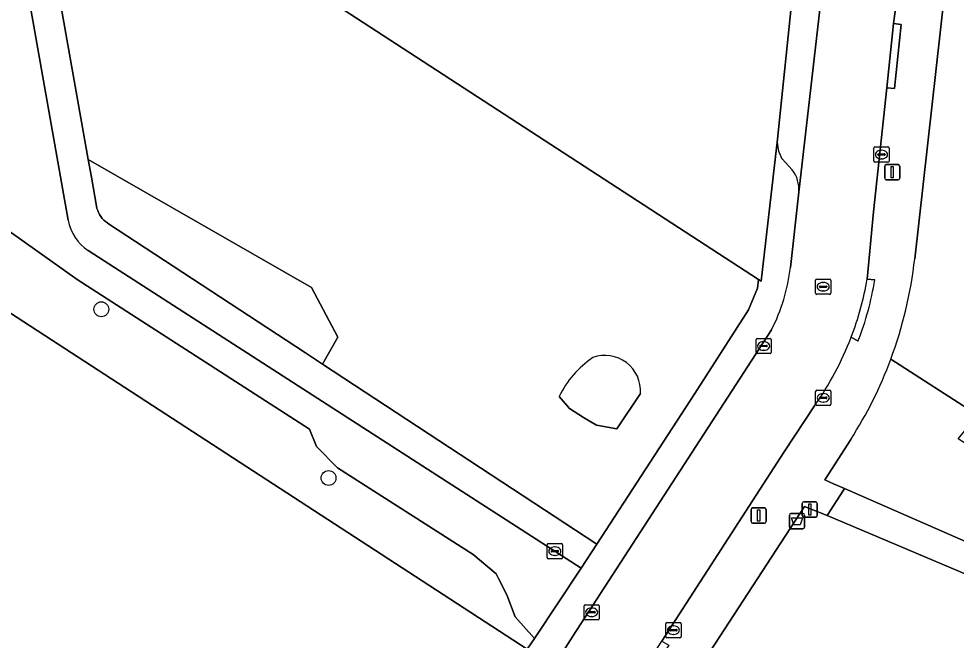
# Model space of a CAD drawing. Extents: x 162396 to 163643, y 386452 to 387406.
# Drawn here: x 163120.8 to 163182.6, y 386600.6 to 386641.5 of the extents above; entities that cross this region are included whole.
import ezdxf

# ---------------------------------------------------------------- set-up
doc = ezdxf.new("R2010")
doc.units = 0
for name, color, linetype in [('IMGEO_Afvalbak', 7, 'Continuous'), ('IMGEO_Boom', 7, 'Continuous'), ('IMGEO_Erf', 7, 'Continuous'), ('IMGEO_Groenvoorziening', 7, 'Continuous'), ('IMGEO_Kolk', 7, 'Continuous'), ('IMGEO_Lichtmast', 7, 'Continuous'), ('IMGEO_Parkeervlak_open', 7, 'Continuous'), ('IMGEO_Rijbaan_lokaal_open', 7, 'Continuous'), ('IMGEO_Rioolput', 7, 'Continuous'), ('IMGEO_Verkeersbordpaal', 7, 'Continuous'), ('IMGEO_Voetpad_halfverhard', 7, 'Continuous'), ('IMGEO_Voetpad_open', 7, 'Continuous')]:
    doc.layers.add(name, color=color, linetype=linetype)

msp = doc.modelspace()

# ---------------------------------------------------------------- linework, layer by layer
at = {"layer": 'IMGEO_Afvalbak'}
for p, q in [((163171.568, 386608.077), (163171.568, 386608.877)), ((163171.568, 386608.877), (163171.568, 386608.077)), ((163171.668, 386608.977), (163172.458, 386608.977)), ((163172.458, 386608.977), (163171.668, 386608.977)), ((163172.558, 386608.877), (163172.558, 386608.077)), ((163172.558, 386608.077), (163172.558, 386608.877)), ((163172.458, 386607.977), (163171.668, 386607.977)), ((163171.668, 386607.977), (163172.458, 386607.977))]:
    msp.add_line(p, q, dxfattribs=at)
msp.add_lwpolyline([(163171.711, 386608.691), (163172.415, 386608.691), (163172.266, 386608.221), (163171.86, 386608.221), (163171.711, 386608.691)], dxfattribs=at)
for centre, start, end in [((163171.668, 386608.877), 90, 180), ((163171.668, 386608.877), 90, 180), ((163172.458, 386608.877), 0, 90), ((163172.458, 386608.877), 360, 90), ((163171.668, 386608.077), 180, 270), ((163171.668, 386608.077), 180, 270), ((163172.458, 386608.077), 270, 0), ((163172.458, 386608.077), 270, 0)]:
    msp.add_arc(centre, 0.1, start, end, dxfattribs=at)
at = {"layer": 'IMGEO_Boom'}
for centre in [(163126.253, 386622.418), (163141.212, 386611.314)]:
    msp.add_circle(centre, 0.489, dxfattribs=at)
at = {"layer": 'IMGEO_Erf'}
for points in [[(163105.857, 386714.628), (163105.226, 386709.074), (163100.687, 386669.113), (163169.53, 386624.376), (163169.693, 386624.27), (163170.774, 386633.603), (163171.8, 386643.594)], [(163178.239, 386619.125), (163183.965, 386615.442), (163198.559, 386606.056), (163211.965, 386597.434), (163249.425, 386573.342), (163251.239, 386592.888), (163251.454, 386607.344), (163250.805, 386618.184), (163250.246, 386624.471), (163249.925, 386628.483), (163248.041, 386642.041), (163244.476, 386657.409), (163240.024, 386671.974), (163234.289, 386686.083), (163227.316, 386699.623)], [(163182.344, 386648.267), (163179.819, 386625.739)], [(163153.99, 386599.564), (163154.3, 386600.048), (163147.369, 386604.55), (163132.249, 386614.371), (163098.967, 386635.988), (163097.29, 386637.077), (163090.42, 386575.726)]]:
    msp.add_lwpolyline(points, dxfattribs=at)
msp.add_arc((163152.209, 386628.839), 27.783, 339.53524, 353.5939, dxfattribs=at)
at = {"layer": 'IMGEO_Groenvoorziening'}
for points in [[(163122.636, 386647.864), (163123.308, 386644.057), (163125.39, 386632.266), (163140.098, 386623.858), (163141.831, 386620.589), (163140.82, 386618.804), (163158.876, 386606.957), (163165.325, 386616.866), (163168.877, 386622.376), (163169.473, 386623.808), (163169.53, 386624.376), (163100.687, 386669.113)], [(163124.062, 386628.284), (163120.688, 386647.391)], [(163098.967, 386635.988), (163132.249, 386614.371), (163147.369, 386604.55), (163154.3, 386600.048), (163154.767, 386600.758), (163153.51, 386602.178), (163152.965, 386603.621), (163152.405, 386604.698), (163152.242, 386605.011), (163150.733, 386606.268), (163141.799, 386611.983), (163140.416, 386613.394), (163139.952, 386614.527), (163124.665, 386624.373), (163106.052, 386637.575)], [(163106.052, 386637.575), (163124.665, 386624.373), (163139.952, 386614.527), (163140.416, 386613.394), (163141.799, 386611.983), (163150.733, 386606.268), (163152.242, 386605.011), (163152.405, 386604.698), (163152.965, 386603.621), (163153.51, 386602.178), (163154.767, 386600.758), (163157.847, 386605.38), (163125.748, 386626.054)], [(163125.748, 386626.054), (163125.392, 386626.283)], [(163175.6, 386613.85), (163173.944, 386611.267), (163173.889, 386611.181), (163174.47, 386610.927), (163175.187, 386610.613), (163194.137, 386602.319), (163196.461, 386605.027), (163182.673, 386613.895), (163183.965, 386615.442), (163178.239, 386619.125)], [(163161.752, 386616.871), (163160.207, 386614.545), (163158.861, 386614.784), (163157.993, 386615.29), (163157.076, 386615.893), (163156.39, 386616.668)], [(163156.39, 386616.668), (163157.076, 386615.893), (163157.993, 386615.29), (163158.861, 386614.784), (163160.207, 386614.545), (163161.752, 386616.871)]]:
    msp.add_lwpolyline(points, dxfattribs=at)
for points in [[(163125.594, 386631.113), (163125.931, 386629.207), (163125.964, 386629.06), (163126.01, 386628.917), (163126.068, 386628.778), (163126.139, 386628.645), (163126.221, 386628.518), (163126.314, 386628.4), (163126.418, 386628.291), (163126.531, 386628.191), (163126.652, 386628.101), (163126.666, 386628.092), (163139.688, 386619.547), (163140.82, 386618.804), (163141.831, 386620.589), (163140.098, 386623.858), (163125.39, 386632.266)], [(163184.479, 386604.445), (163174.056, 386608.85), (163172.55, 386609.437), (163165.428, 386598.489), (163176.603, 386591.3), (163193.76, 386598.435), (163195.039, 386598.967), (163194.839, 386600.067)]]:
    msp.add_lwpolyline(points, close=True, dxfattribs=at)
for centre, radius, start, end in [((163127.031, 386628.815), 3.016, 190.13482, 237.08659), ((163159.421, 386617.042), 2.337, 355.79389, 110.12204), ((163159.421, 386617.042), 2.337, 355.79389, 110.12204), ((163162.438, 386613.675), 6.748, 124.48744, 153.67021), ((163162.438, 386613.675), 6.748, 124.48744, 153.67021), ((163152.249, 386628.83), 27.743, 327.31973, 339.5241)]:
    msp.add_arc(centre, radius, start, end, dxfattribs=at)
at = {"layer": 'IMGEO_Kolk'}
for p, q in [((163177.124, 386632.173), (163177.124, 386633.025)), ((163177.199, 386633.099), (163178.051, 386633.099)), ((163177.612, 386632.879), (163177.637, 386632.879)), ((163178.125, 386633.025), (163178.125, 386632.173)), ((163177.383, 386632.593), (163177.383, 386632.605)), ((163177.821, 386632.556), (163177.423, 386632.556)), ((163177.426, 386632.642), (163177.824, 386632.642)), ((163177.635, 386632.319), (163177.61, 386632.319)), ((163177.867, 386632.605), (163177.867, 386632.593)), ((163178.051, 386632.099), (163177.199, 386632.099)), ((163169.44, 386620.5), (163170.292, 386620.5)), ((163169.365, 386619.574), (163169.365, 386620.426)), ((163169.624, 386619.994), (163169.624, 386620.006)), ((163170.062, 386619.957), (163169.664, 386619.957)), ((163169.667, 386620.043), (163170.065, 386620.043)), ((163169.853, 386620.28), (163169.878, 386620.28)), ((163170.108, 386620.006), (163170.108, 386619.994)), ((163170.366, 386620.426), (163170.366, 386619.574)), ((163170.292, 386619.5), (163169.44, 386619.5)), ((163169.876, 386619.72), (163169.851, 386619.72)), ((163173.292, 386616.163), (163173.292, 386617.015)), ((163173.367, 386617.089), (163174.219, 386617.089)), ((163173.78, 386616.869), (163173.805, 386616.869)), ((163174.293, 386617.015), (163174.293, 386616.163)), ((163173.551, 386616.583), (163173.551, 386616.595)), ((163173.989, 386616.546), (163173.591, 386616.546)), ((163173.594, 386616.632), (163173.992, 386616.632)), ((163173.803, 386616.309), (163173.778, 386616.309)), ((163174.035, 386616.595), (163174.035, 386616.583)), ((163174.219, 386616.089), (163173.367, 386616.089)), ((163155.617, 386606.069), (163155.617, 386606.921)), ((163155.692, 386606.995), (163156.544, 386606.995)), ((163156.618, 386606.921), (163156.618, 386606.069)), ((163155.876, 386606.489), (163155.876, 386606.501)), ((163156.314, 386606.452), (163155.916, 386606.452)), ((163155.919, 386606.538), (163156.317, 386606.538)), ((163156.105, 386606.775), (163156.13, 386606.775)), ((163156.36, 386606.501), (163156.36, 386606.489)), ((163156.544, 386605.995), (163155.692, 386605.995)), ((163156.128, 386606.215), (163156.103, 386606.215)), ((163158.038, 386602.049), (163158.038, 386602.901)), ((163158.113, 386602.975), (163158.965, 386602.975)), ((163158.526, 386602.755), (163158.551, 386602.755)), ((163159.039, 386602.901), (163159.039, 386602.049)), ((163158.297, 386602.469), (163158.297, 386602.481)), ((163158.735, 386602.432), (163158.337, 386602.432)), ((163158.34, 386602.518), (163158.738, 386602.518)), ((163158.549, 386602.195), (163158.524, 386602.195)), ((163158.781, 386602.481), (163158.781, 386602.469)), ((163158.965, 386601.975), (163158.113, 386601.975)), ((163163.425, 386600.871), (163163.425, 386601.723)), ((163163.5, 386601.797), (163164.352, 386601.797)), ((163163.913, 386601.577), (163163.938, 386601.577)), ((163164.426, 386601.723), (163164.426, 386600.871)), ((163164.352, 386600.797), (163163.5, 386600.797)), ((163163.684, 386601.291), (163163.684, 386601.303)), ((163164.122, 386601.254), (163163.724, 386601.254)), ((163163.727, 386601.34), (163164.125, 386601.34)), ((163163.936, 386601.017), (163163.911, 386601.017)), ((163164.168, 386601.303), (163164.168, 386601.291))]:
    msp.add_line(p, q, dxfattribs=at)
for points in [[(163177.124, 386632.173), (163177.124, 386633.025)], [(163177.199, 386633.099), (163178.051, 386633.099)], [(163178.125, 386633.025), (163178.125, 386632.173)], [(163178.051, 386632.099), (163177.199, 386632.099)], [(163169.44, 386620.5), (163170.292, 386620.5)], [(163169.365, 386619.574), (163169.365, 386620.426)], [(163170.366, 386620.426), (163170.366, 386619.574)], [(163170.292, 386619.5), (163169.44, 386619.5)], [(163173.292, 386616.163), (163173.292, 386617.015)], [(163173.367, 386617.089), (163174.219, 386617.089)], [(163174.293, 386617.015), (163174.293, 386616.163)], [(163174.219, 386616.089), (163173.367, 386616.089)], [(163155.617, 386606.069), (163155.617, 386606.921)], [(163155.692, 386606.995), (163156.544, 386606.995)], [(163156.618, 386606.921), (163156.618, 386606.069)], [(163156.544, 386605.995), (163155.692, 386605.995)], [(163158.038, 386602.049), (163158.038, 386602.901)], [(163158.113, 386602.975), (163158.965, 386602.975)], [(163159.039, 386602.901), (163159.039, 386602.049)], [(163158.965, 386601.975), (163158.113, 386601.975)], [(163163.425, 386600.871), (163163.425, 386601.723)], [(163163.5, 386601.797), (163164.352, 386601.797)], [(163164.426, 386601.723), (163164.426, 386600.871)], [(163164.352, 386600.797), (163163.5, 386600.797)]]:
    msp.add_lwpolyline(points, dxfattribs=at)
for centre, radius, start, end in [((163177.201, 386633.023), 0.0765, 91.55205, 178.44795), ((163177.201, 386633.023), 0.0765, 91.55205, 178.44795), ((163178.049, 386633.023), 0.0765, 1.55205, 88.44795), ((163178.049, 386633.023), 0.0765, 1.55205, 88.44795), ((163177.423, 386632.602), 0.0403, 85.87752, 175.75265), ((163177.42, 386632.592), 0.0366, 178.93798, 274.71019), ((163177.824, 386632.599), 0.043, 264.86636, 352.45326), ((163177.828, 386632.604), 0.0386, 1.73085, 96.63898), ((163177.201, 386632.175), 0.0765, 181.55205, 268.44795), ((163177.201, 386632.175), 0.0765, 181.55205, 268.44795), ((163178.049, 386632.175), 0.0765, 271.55205, 358.44795), ((163178.049, 386632.175), 0.0765, 271.55205, 358.44795), ((163169.442, 386620.424), 0.0765, 91.55205, 178.44795), ((163169.442, 386620.424), 0.0765, 91.55205, 178.44795), ((163170.29, 386620.424), 0.0765, 1.55205, 88.44795), ((163170.29, 386620.424), 0.0765, 1.55205, 88.44795), ((163169.664, 386620.003), 0.0403, 85.87752, 175.75265), ((163169.661, 386619.993), 0.0366, 178.93798, 274.71019), ((163170.065, 386620), 0.043, 264.86636, 352.45326), ((163170.069, 386620.005), 0.0386, 1.73085, 96.63898), ((163169.442, 386619.576), 0.0765, 181.55205, 268.44795), ((163169.442, 386619.576), 0.0765, 181.55205, 268.44795), ((163170.29, 386619.576), 0.0765, 271.55205, 358.44795), ((163170.29, 386619.576), 0.0765, 271.55205, 358.44795), ((163173.369, 386617.013), 0.0765, 91.55205, 178.44795), ((163173.369, 386617.013), 0.0765, 91.55205, 178.44795), ((163174.217, 386617.013), 0.0765, 1.55205, 88.44795), ((163174.217, 386617.013), 0.0765, 1.55205, 88.44795), ((163173.591, 386616.592), 0.0403, 85.87752, 175.75265), ((163173.588, 386616.582), 0.0366, 178.93798, 274.71019), ((163173.992, 386616.589), 0.043, 264.86636, 352.45326), ((163173.996, 386616.594), 0.0386, 1.73085, 96.63898), ((163173.369, 386616.165), 0.0765, 181.55205, 268.44795), ((163173.369, 386616.165), 0.0765, 181.55205, 268.44795), ((163174.217, 386616.165), 0.0765, 271.55205, 358.44795), ((163174.217, 386616.165), 0.0765, 271.55205, 358.44795), ((163155.694, 386606.919), 0.0765, 91.55205, 178.44795), ((163155.694, 386606.919), 0.0765, 91.55205, 178.44795), ((163156.542, 386606.919), 0.0765, 1.55205, 88.44795), ((163156.542, 386606.919), 0.0765, 1.55205, 88.44795), ((163155.916, 386606.498), 0.0403, 85.87752, 175.75265), ((163155.913, 386606.488), 0.0366, 178.93798, 274.71019), ((163156.317, 386606.495), 0.043, 264.86636, 352.45326), ((163156.321, 386606.5), 0.0386, 1.73085, 96.63898), ((163155.694, 386606.071), 0.0765, 181.55205, 268.44795), ((163155.694, 386606.071), 0.0765, 181.55205, 268.44795), ((163156.542, 386606.071), 0.0765, 271.55205, 358.44795), ((163156.542, 386606.071), 0.0765, 271.55205, 358.44795), ((163158.115, 386602.899), 0.0765, 91.55205, 178.44795), ((163158.115, 386602.899), 0.0765, 91.55205, 178.44795), ((163158.963, 386602.899), 0.0765, 1.55205, 88.44795), ((163158.963, 386602.899), 0.0765, 1.55205, 88.44795), ((163158.115, 386602.051), 0.0765, 181.55205, 268.44795), ((163158.115, 386602.051), 0.0765, 181.55205, 268.44795), ((163158.337, 386602.478), 0.0403, 85.87752, 175.75265), ((163158.334, 386602.468), 0.0366, 178.93798, 274.71019), ((163158.738, 386602.475), 0.043, 264.86636, 352.45326), ((163158.742, 386602.48), 0.0386, 1.73085, 96.63898), ((163158.963, 386602.051), 0.0765, 271.55205, 358.44795), ((163158.963, 386602.051), 0.0765, 271.55205, 358.44795), ((163163.502, 386601.721), 0.0765, 91.55205, 178.44795), ((163163.502, 386601.721), 0.0765, 91.55205, 178.44795), ((163164.35, 386601.721), 0.0765, 1.55205, 88.44795), ((163164.35, 386601.721), 0.0765, 1.55205, 88.44795), ((163163.502, 386600.873), 0.0765, 181.55205, 268.44795), ((163163.502, 386600.873), 0.0765, 181.55205, 268.44795), ((163163.724, 386601.3), 0.0403, 85.87752, 175.75265), ((163163.721, 386601.29), 0.0366, 178.93798, 274.71019), ((163164.125, 386601.297), 0.043, 264.86636, 352.45326), ((163164.129, 386601.302), 0.0386, 1.73085, 96.63898), ((163164.35, 386600.873), 0.0765, 271.55205, 358.44795), ((163164.35, 386600.873), 0.0765, 271.55205, 358.44795)]:
    msp.add_arc(centre, radius, start, end, dxfattribs=at)
for centre, major_axis, ratio, start_param, end_param in [((163177.611, 386632.599), (-0.387, 0.002), 0.722429, 4.712389, 7.853982), ((163177.636, 386632.599), (-0.39, 0.002), 0.717154, 1.570796, 4.712389), ((163169.852, 386620), (-0.387, 0.002), 0.722429, 4.712389, 7.853982), ((163169.877, 386620), (-0.39, 0.002), 0.717154, 1.570796, 4.712389), ((163173.779, 386616.589), (-0.387, 0.002), 0.722429, 4.712389, 7.853982), ((163173.804, 386616.589), (-0.39, 0.002), 0.717154, 1.570796, 4.712389), ((163156.104, 386606.495), (-0.387, 0.002), 0.722429, 4.712389, 7.853982), ((163156.129, 386606.495), (-0.39, 0.002), 0.717154, 1.570796, 4.712389), ((163158.525, 386602.475), (-0.387, 0.002), 0.722429, 4.712389, 7.853982), ((163158.55, 386602.475), (-0.39, 0.002), 0.717154, 1.570796, 4.712389), ((163163.912, 386601.297), (-0.387, 0.002), 0.722429, 4.712389, 7.853982), ((163163.937, 386601.297), (-0.39, 0.002), 0.717154, 1.570796, 4.712389)]:
    msp.add_ellipse(centre, major_axis=major_axis, ratio=ratio, start_param=start_param, end_param=end_param, dxfattribs=at)
at = {"layer": 'IMGEO_Lichtmast'}
for p, q in [((163177.837, 386631.037), (163177.837, 386631.837)), ((163177.837, 386631.837), (163177.837, 386631.037)), ((163177.937, 386631.937), (163178.727, 386631.937)), ((163178.727, 386631.937), (163177.937, 386631.937)), ((163178.827, 386631.837), (163178.827, 386631.037)), ((163178.827, 386631.037), (163178.827, 386631.837)), ((163178.727, 386630.937), (163177.937, 386630.937)), ((163177.937, 386630.937), (163178.727, 386630.937)), ((163169.036, 386608.439), (163169.036, 386609.239)), ((163169.036, 386609.239), (163169.036, 386608.439)), ((163169.136, 386609.339), (163169.926, 386609.339)), ((163169.926, 386609.339), (163169.136, 386609.339)), ((163170.026, 386609.239), (163170.026, 386608.439)), ((163170.026, 386608.439), (163170.026, 386609.239)), ((163169.926, 386608.339), (163169.136, 386608.339)), ((163169.136, 386608.339), (163169.926, 386608.339))]:
    msp.add_line(p, q, dxfattribs=at)
for points in [[(163178.257, 386631.812), (163178.407, 386631.812), (163178.407, 386631.062), (163178.257, 386631.062), (163178.257, 386631.812)], [(163169.456, 386609.214), (163169.606, 386609.214), (163169.606, 386608.464), (163169.456, 386608.464), (163169.456, 386609.214)]]:
    msp.add_lwpolyline(points, dxfattribs=at)
for centre, start, end in [((163177.937, 386631.837), 90, 180), ((163177.937, 386631.837), 90, 180), ((163178.727, 386631.837), 0, 90), ((163178.727, 386631.837), 360, 90), ((163177.937, 386631.037), 180, 270), ((163177.937, 386631.037), 180, 270), ((163178.727, 386631.037), 270, 0), ((163178.727, 386631.037), 270, 0), ((163169.136, 386609.239), 90, 180), ((163169.136, 386609.239), 90, 180), ((163169.926, 386609.239), 0, 90), ((163169.926, 386609.239), 360, 90), ((163169.136, 386608.439), 180, 270), ((163169.136, 386608.439), 180, 270), ((163169.926, 386608.439), 270, 0), ((163169.926, 386608.439), 270, 0)]:
    msp.add_arc(centre, 0.1, start, end, dxfattribs=at)
at = {"layer": 'IMGEO_Parkeervlak_open'}
for points in [[(163171.8, 386643.594), (163170.774, 386633.603)], [(163172.178, 386630.119), (163173.572, 386642.147)], [(163171.076, 386632.317), (163171.748, 386631.593)]]:
    msp.add_lwpolyline(points, dxfattribs=at)
for centre, radius, start, end in [((163172.9, 386633.424), 2.134, 175.18627, 211.2451), ((163170.12, 386630.318), 2.068, 354.46888, 38.0575)]:
    msp.add_arc(centre, radius, start, end, dxfattribs=at)
at = {"layer": 'IMGEO_Rijbaan_lokaal_open'}
for points in [[(163176.686, 386624.41), (163177.101, 386628.84), (163177.985, 386637.001), (163178.417, 386641.228), (163178.884, 386644.596)], [(163173.572, 386642.147), (163172.178, 386630.119), (163171.636, 386625.172)], [(163170.383, 386621.063), (163157.309, 386600.896), (163155.72, 386598.432), (163159.947, 386595.608), (163163.152, 386600.57), (163171.211, 386613.025), (163173.217, 386616.053)]]:
    msp.add_lwpolyline(points, dxfattribs=at)
for centre, radius, start, end in [((163159.205, 386626.717), 12.527, 333.16864, 352.9142), ((163156.291, 386627.975), 20.704, 339.07734, 350.08601), ((163156.236, 386628.009), 20.768, 324.85099, 339.04214)]:
    msp.add_arc(centre, radius, start, end, dxfattribs=at)
at = {"layer": 'IMGEO_Rioolput'}
for p, q in [((163173.287, 386623.475), (163173.287, 386624.327)), ((163173.362, 386624.401), (163174.214, 386624.401)), ((163174.288, 386624.327), (163174.288, 386623.475)), ((163173.546, 386623.895), (163173.546, 386623.907)), ((163173.984, 386623.858), (163173.586, 386623.858)), ((163173.589, 386623.944), (163173.987, 386623.944)), ((163173.798, 386623.621), (163173.773, 386623.621)), ((163173.775, 386624.181), (163173.8, 386624.181)), ((163174.03, 386623.907), (163174.03, 386623.895)), ((163174.214, 386623.401), (163173.362, 386623.401))]:
    msp.add_line(p, q, dxfattribs=at)
for points in [[(163173.287, 386623.475), (163173.287, 386624.327)], [(163173.362, 386624.401), (163174.214, 386624.401)], [(163174.288, 386624.327), (163174.288, 386623.475)], [(163174.214, 386623.401), (163173.362, 386623.401)]]:
    msp.add_lwpolyline(points, dxfattribs=at)
for centre, radius, start, end in [((163173.364, 386624.325), 0.0765, 91.55205, 178.44795), ((163173.364, 386624.325), 0.0765, 91.55205, 178.44795), ((163174.212, 386624.325), 0.0765, 1.55205, 88.44795), ((163174.212, 386624.325), 0.0765, 1.55205, 88.44795), ((163173.586, 386623.904), 0.0403, 85.87752, 175.75265), ((163173.583, 386623.894), 0.0366, 178.93798, 274.71019), ((163173.987, 386623.901), 0.043, 264.86636, 352.45326), ((163173.991, 386623.906), 0.0386, 1.73085, 96.63898), ((163173.364, 386623.477), 0.0765, 181.55205, 268.44795), ((163173.364, 386623.477), 0.0765, 181.55205, 268.44795), ((163174.212, 386623.477), 0.0765, 271.55205, 358.44795), ((163174.212, 386623.477), 0.0765, 271.55205, 358.44795)]:
    msp.add_arc(centre, radius, start, end, dxfattribs=at)
for centre, major_axis, ratio, start_param, end_param in [((163173.774, 386623.901), (-0.387, 0.002), 0.722429, 4.712389, 7.853982), ((163173.799, 386623.901), (-0.39, 0.002), 0.717154, 1.570796, 4.712389)]:
    msp.add_ellipse(centre, major_axis=major_axis, ratio=ratio, start_param=start_param, end_param=end_param, dxfattribs=at)
at = {"layer": 'IMGEO_Verkeersbordpaal'}
for p, q in [((163172.412, 386608.845), (163172.412, 386609.645)), ((163172.412, 386609.645), (163172.412, 386608.845)), ((163172.512, 386609.745), (163173.302, 386609.745)), ((163173.302, 386609.745), (163172.512, 386609.745)), ((163173.402, 386609.645), (163173.402, 386608.845)), ((163173.402, 386608.845), (163173.402, 386609.645)), ((163173.302, 386608.745), (163172.512, 386608.745)), ((163172.512, 386608.745), (163173.302, 386608.745))]:
    msp.add_line(p, q, dxfattribs=at)
msp.add_lwpolyline([(163172.832, 386609.62), (163172.982, 386609.62), (163172.982, 386608.87), (163172.832, 386608.87), (163172.832, 386609.62)], dxfattribs=at)
for centre, start, end in [((163172.512, 386609.645), 90, 180), ((163172.512, 386609.645), 90, 180), ((163173.302, 386609.645), 0, 90), ((163173.302, 386609.645), 360, 90), ((163172.512, 386608.845), 180, 270), ((163172.512, 386608.845), 180, 270), ((163173.302, 386608.845), 270, 0), ((163173.302, 386608.845), 270, 0)]:
    msp.add_arc(centre, 0.1, start, end, dxfattribs=at)
at = {"layer": 'IMGEO_Voetpad_halfverhard'}
for points in [[(163125.392, 386626.283), (163125.748, 386626.054), (163157.847, 386605.38), (163158.876, 386606.957), (163140.82, 386618.804), (163139.688, 386619.547), (163126.666, 386628.092), (163126.652, 386628.101), (163126.531, 386628.191), (163126.418, 386628.291), (163126.314, 386628.4), (163126.221, 386628.518), (163126.139, 386628.645), (163126.068, 386628.778), (163126.01, 386628.917), (163125.964, 386629.06), (163125.931, 386629.207), (163125.594, 386631.113), (163125.39, 386632.266), (163123.308, 386644.057), (163122.636, 386647.864)], [(163120.688, 386647.391), (163124.062, 386628.284)], [(163194.137, 386602.319), (163175.187, 386610.613), (163175.119, 386610.507), (163174.056, 386608.85), (163184.479, 386604.445), (163194.839, 386600.067), (163198.627, 386598.466), (163204.547, 386595.964)]]:
    msp.add_lwpolyline(points, dxfattribs=at)
msp.add_arc((163127.031, 386628.815), 3.016, 190.13482, 237.08659, dxfattribs=at)
at = {"layer": 'IMGEO_Voetpad_open'}
for points in [[(163179.819, 386625.739), (163182.344, 386648.267)], [(163178.884, 386644.596), (163178.417, 386641.228), (163178.913, 386641.17), (163178.481, 386636.943), (163177.985, 386637.001), (163177.101, 386628.84), (163176.686, 386624.41), (163177.182, 386624.352)], [(163170.774, 386633.603), (163169.693, 386624.27), (163169.53, 386624.376), (163169.473, 386623.808), (163168.877, 386622.376), (163165.325, 386616.866), (163158.876, 386606.957), (163157.847, 386605.38), (163154.767, 386600.758), (163154.3, 386600.048), (163153.99, 386599.564), (163155.72, 386598.432), (163157.309, 386600.896), (163170.383, 386621.063)], [(163171.748, 386631.593), (163171.076, 386632.317)], [(163171.636, 386625.172), (163172.178, 386630.119)], [(163177.182, 386624.352), (163176.686, 386624.41)], [(163175.63, 386620.581), (163176.081, 386620.319)], [(163176.081, 386620.319), (163175.63, 386620.581)], [(163173.217, 386616.053), (163171.211, 386613.025), (163163.152, 386600.57), (163163.622, 386600.3), (163160.363, 386595.333), (163162.747, 386593.885), (163162.868, 386594.067), (163165.428, 386598.489), (163172.55, 386609.437), (163174.056, 386608.85), (163175.119, 386610.507), (163175.187, 386610.613), (163174.47, 386610.927), (163173.889, 386611.181), (163173.944, 386611.267), (163175.6, 386613.85)]]:
    msp.add_lwpolyline(points, dxfattribs=at)
msp.add_lwpolyline([(163178.913, 386641.17), (163178.417, 386641.228), (163177.985, 386637.001), (163178.481, 386636.943)], close=True, dxfattribs=at)
for centre, radius, start, end in [((163172.9, 386633.424), 2.134, 175.18627, 211.2451), ((163170.12, 386630.318), 2.068, 354.46888, 38.0575), ((163152.209, 386628.839), 27.783, 339.53524, 353.5939), ((163159.205, 386626.717), 12.527, 333.16864, 352.9142), ((163156.291, 386627.975), 20.704, 339.07734, 350.08601), ((163158.669, 386627.239), 18.736, 338.32503, 351.13589), ((163158.669, 386627.239), 18.736, 338.32503, 351.13589), ((163156.236, 386628.009), 20.768, 324.85099, 339.04214), ((163152.249, 386628.83), 27.743, 327.31973, 339.5241)]:
    msp.add_arc(centre, radius, start, end, dxfattribs=at)

doc.saveas('drawing.dxf')
